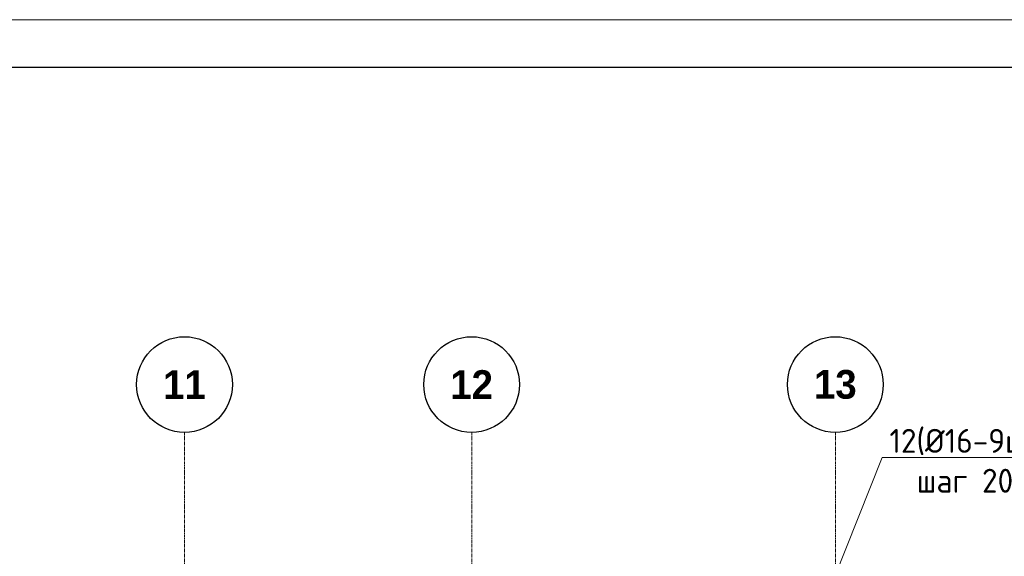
# Model space of a CAD drawing. Header units: millimetres. Extents: x -5898314 to 1055204, y -720802 to 1562611.
# Tile 334 of 362: x 138061 to 148349, y -26141 to -20532. Entities that reach past the tile are written whole.
import ezdxf
from ezdxf import colors
from ezdxf.entities.mleader import LeaderData, LeaderLine
from ezdxf.math import Vec2, Vec3

# ---------------------------------------------------------------- set-up
doc = ezdxf.new("R2010")
doc.units = ezdxf.units.MM
doc.linetypes.add('______5', pattern=[1100, 800, -100, 100, -100])
doc.linetypes.add('осевая', pattern=[50.8, 31.75, -6.35, 6.35, -6.35])
for name, color, linetype, lineweight in [('Оси', 40, '______5', 18), ('подоснова', 151, 'Continuous', 5), ('ТОНКИЕ', 7, 'Continuous', 9)]:
    doc.layers.add(name, color=color, linetype=linetype, lineweight=lineweight)
doc.layers.add('ТОЛСТЫЕ_ОСНОВНЫЕ', color=6, linetype='Continuous')
doc.styles.add('Century Gothic', font='GOTHIC.TTF')
doc.styles.add('GOST-2.304_Type-B', font='GOST_Common.ttf')

# ---------------------------------------------------------------- blocks, each defined once
blk = doc.blocks.new('*U1581')
at = {"layer": 'ТОЛСТЫЕ_ОСНОВНЫЕ', "color": 6}
blk.add_lwpolyline([(20, 5), (886, 5), (886, 415), (20, 415)], close=True, dxfattribs=at)
at = {"layer": 'ТОНКИЕ'}
blk.add_lwpolyline([(0, 0), (891, 0), (891, 420), (0, 420)], close=True, dxfattribs=at)
blk = doc.blocks.new('NSY101')
at = {"color": 0, "linetype": 'ByBlock', "lineweight": -2}
blk.add_circle((0, 0), 50, dxfattribs=at)
blk = doc.blocks.new('СЛОЖНЫЙ_ОБЪЕКТ_18')
at = {"layer": 'Оси', "color": 16, "linetype": 'Continuous', "lineweight": 25, "transparency": 33554687, "xscale": 9.999999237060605, "yscale": 9.999999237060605, "zscale": 9.999999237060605}
blk.add_blockref('NSY101', (38513, -989), dxfattribs=at)
at = {"layer": 'Оси', "color": 16, "linetype": 'Continuous', "lineweight": 25, "transparency": 33554687, "insert": (38513, -989), "char_height": 300, "width": 620, "attachment_point": 5, "style": 'Century Gothic'}
blk.add_mtext('\\A1;{\\fCentury Gothic|i0|b1;\\H300.000000;\\W1.000000;\\C16;11}\\P', dxfattribs=at)
blk = doc.blocks.new('СЛОЖНЫЙ_ОБЪЕКТ_19')
at = {"layer": 'Оси', "color": 16, "linetype": 'Continuous', "lineweight": 25, "transparency": 33554687, "xscale": 9.999999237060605, "yscale": 9.999999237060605, "zscale": 9.999999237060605}
blk.add_blockref('NSY101', (41513, -989), dxfattribs=at)
at = {"layer": 'Оси', "color": 16, "linetype": 'Continuous', "lineweight": 25, "transparency": 33554687, "insert": (41513, -989), "char_height": 300, "width": 620, "attachment_point": 5, "style": 'Century Gothic'}
blk.add_mtext('\\A1;{\\fCentury Gothic|i0|b1;\\H300.000000;\\W1.000000;\\C16;12}\\P', dxfattribs=at)
blk = doc.blocks.new('СЛОЖНЫЙ_ОБЪЕКТ_20')
at = {"layer": 'Оси', "color": 16, "linetype": 'Continuous', "lineweight": 25, "transparency": 33554687, "xscale": 9.999999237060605, "yscale": 9.999999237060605, "zscale": 9.999999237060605}
blk.add_blockref('NSY101', (45313, -989), dxfattribs=at)
at = {"layer": 'Оси', "color": 16, "linetype": 'Continuous', "lineweight": 25, "transparency": 33554687, "insert": (45313, -989), "char_height": 300, "width": 620, "attachment_point": 5, "style": 'Century Gothic'}
blk.add_mtext('\\A1;{\\fCentury Gothic|i0|b1;\\H300.000000;\\W1.000000;\\C16;13}\\P', dxfattribs=at)
blk = doc.blocks.new('оси блок 2')
at = {"layer": 'Оси', "color": 16, "linetype": 'осевая', "lineweight": 0, "transparency": 33554687}
for p, q in [((-51904.7, -322543), (-51904.7, -347914.1)), ((-48904.7, -322543), (-48904.7, -347914.1)), ((-45104.7, -322543), (-45104.7, -347914.1))]:
    blk.add_line(p, q, dxfattribs=at)
at = {"layer": 'Оси', "color": 16, "linetype": 'Continuous', "lineweight": 25, "transparency": 33554687}
for name in ['СЛОЖНЫЙ_ОБЪЕКТ_18', 'СЛОЖНЫЙ_ОБЪЕКТ_19', 'СЛОЖНЫЙ_ОБЪЕКТ_20']:
    blk.add_blockref(name, (-90418.2, -321053.5), dxfattribs=at)
blk = doc.blocks.new('_None')

msp = doc.modelspace()

# ---------------------------------------------------------------- block references
at = {"xscale": 100, "yscale": 100, "zscale": 100}
msp.add_blockref('*U1581', (97521.87, -62531.81), dxfattribs=at)
at = {"layer": 'подоснова', "color": 2, "ltscale": 0.3}
msp.add_blockref('оси блок 2', (191688.07, 297696.88), dxfattribs=at)

# ---------------------------------------------------------------- leaders
at = {"layer": 'подоснова', "color": 5, "lineweight": 0, "ltscale": 0.3}
ml = msp.add_multileader_mtext('Standard', dxfattribs=at)
ml.set_content('12(%%C16-9шт.)\\Pшаг 200', color=5, style='GOST-2.304_Type-B')
ml.set_leader_properties(color=256, linetype='ByLayer', lineweight=15)
ml.set_arrow_properties(name='NONE')
ml.build(insert=Vec2(0, 0))
ml.multileader.update_dxf_attribs({"text_left_attachment_type": 6, "text_right_attachment_type": 6, "dogleg_length": 0.1, "arrow_head_size": 18})
ctx = ml.context
ctx.base_point, ctx.char_height, ctx.arrow_head_size, ctx.landing_gap_size, ctx.plane_origin = Vec3(147074.05, -25109.23, 180), 250, 18, 20, Vec3(137792.35, -22985.77, 180)
ctx.left_attachment, ctx.right_attachment, ctx.text_align_type = 6, 6, 1
notes = []
notes.append((ctx, [(0, (1, 1, 0), (147073.95, -25109.23, 180), (1, 0), 0.1, [(0, [(145683.88, -28583.2, 180)], 0, [])])]))
ctx.mtext.insert, ctx.mtext.alignment, ctx.mtext.flow_direction = Vec3(148019.05, -24809.23, 180), 2, 5
at = {"layer": 'подоснова', "color": 2, "lineweight": 0, "ltscale": 0.3}
ml = msp.add_multileader_mtext('Standard', dxfattribs=at)
ml.set_content(' Г1*(%%C12-7шт.)\\Pшаг 100', color=2, style='GOST-2.304_Type-B')
ml.set_leader_properties(color=256, linetype='ByLayer', lineweight=15)
ml.set_arrow_properties(name='NONE')
ml.build(insert=Vec2(0, 0))
ml.multileader.update_dxf_attribs({"text_left_attachment_type": 6, "text_right_attachment_type": 6, "dogleg_length": 0.1, "arrow_head_size": 18})
ctx = ml.context
ctx.base_point, ctx.char_height, ctx.arrow_head_size, ctx.landing_gap_size, ctx.plane_origin = Vec3(148529.68, -26077.1, 180), 250, 18, 20, Vec3(138223.2, -24862.62, 180)
ctx.left_attachment, ctx.right_attachment, ctx.text_align_type = 6, 6, 1
notes.append((ctx, [(0, (1, 1, 0), (148529.58, -26077.1, 180), (1, 0), 0.1, [(0, [(146607.93, -29854.32, 180)], 0, [])])]))
ctx.mtext.insert, ctx.mtext.alignment, ctx.mtext.flow_direction = Vec3(149615.59, -25777.1, 180), 2, 5
for ctx, leaders in notes:
    for number, flags, end, landing, length, lines in leaders:
        leader = LeaderData()
        leader.index, (leader.has_last_leader_line, leader.has_dogleg_vector, leader.attachment_direction) = number, flags
        leader.last_leader_point, leader.dogleg_vector, leader.dogleg_length = Vec3(end), Vec3(landing), length
        for number, points, colour, breaks in lines:
            line = LeaderLine()
            line.index, line.vertices, line.color, line.breaks = number, Vec3.list(points), colors.encode_raw_color(colour), breaks
            leader.lines.append(line)
        ctx.leaders.append(leader)

doc.saveas('drawing.dxf')
